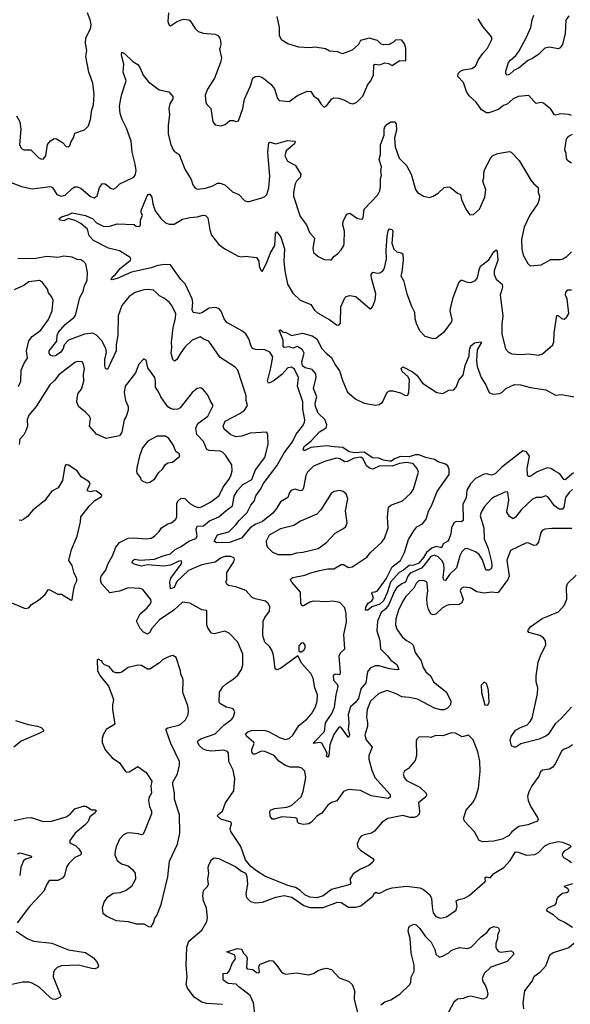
# Model space of a CAD drawing. Extents: x 2133461 to 2293071, y 753526 to 916327.
# Tile 301 of 459: x 2223221 to 2227767, y 873682 to 881809. Entities that reach past the tile are written whole.
import ezdxf

# ---------------------------------------------------------------- set-up
doc = ezdxf.new("R2010")
doc.units = 0

msp = doc.modelspace()

# ---------------------------------------------------------------- linework, layer by layer
at = {"layer": '0CON10XD'}
for points in [[(2223194, 881015), (2223221.2, 880965), (2223230.8, 880905), (2223218, 880775), (2223236.7, 880745), (2223255, 880733.3), (2223313.9, 880733.9), (2223378.7, 880668.7), (2223395, 880659.2), (2223415, 880658), (2223436.9, 880685), (2223451.3, 880778.7), (2223475, 880810), (2223505, 880828), (2223525, 880825.8), (2223573.3, 880795), (2223605, 880762.5), (2223621.7, 880758.3), (2223635, 880770), (2223646.1, 880803.9), (2223665.9, 880834.1), (2223675, 880872.5), (2223755, 880900), (2223787.7, 880932.3), (2223805.8, 880985), (2223815.8, 881064.2), (2223830, 881105), (2223835.8, 881195), (2223824, 881285), (2223792.5, 881375), (2223765.7, 881505), (2223774.5, 881555), (2223764.6, 881615.4), (2223765.4, 881655), (2223805.4, 881735), (2223810, 881765), (2223805, 881800), (2223780.6, 881865)], [(2224448.8, 881865), (2224444, 881795), (2224455, 881762.5), (2224465, 881757.5), (2224515, 881792), (2224555, 881807.5), (2224575, 881812), (2224617.7, 881807.7), (2224628.8, 881798.8), (2224668.6, 881735), (2224695, 881710), (2224735, 881697.8), (2224835, 881690), (2224857, 881677), (2224874, 881655), (2224879.2, 881635), (2224881.4, 881605), (2224875, 881582.5), (2224870, 881565), (2224887.8, 881495), (2224878.8, 881455), (2224827.9, 881325), (2224770.6, 881235), (2224751.9, 881185), (2224758.6, 881125), (2224768, 881105), (2224797.5, 881075), (2224816.2, 880965), (2224835, 880940), (2224885, 880933.3), (2224916.1, 880943.9), (2224955, 880976.7), (2224986.4, 880976.4), (2225005, 880967.5), (2225027.5, 880975), (2225062.5, 881075), (2225077.2, 881152.8), (2225125, 881263.8), (2225144.6, 881325.4), (2225165, 881340), (2225195, 881341.4), (2225225, 881332.9), (2225295, 881276), (2225325, 881238.8), (2225348.2, 881158.2), (2225363.1, 881143.1), (2225445, 881132.2), (2225515, 881184.4), (2225595, 881218), (2225625, 881216), (2225648.6, 881178.6), (2225681.2, 881155), (2225706.7, 881115), (2225735, 881087.5), (2225753, 881097), (2225797.5, 881155), (2225815, 881163.3), (2225855, 881160), (2225897, 881147), (2225945, 881120), (2225975, 881113.3), (2226005, 881127.5), (2226053.6, 881176.4), (2226096, 881275), (2226118.8, 881305), (2226142.5, 881355), (2226143.6, 881436.4), (2226155, 881442.5), (2226195, 881437.5), (2226235, 881452.5), (2226265, 881447.5), (2226295, 881430), (2226355, 881472.5), (2226405, 881470), (2226410, 881475), (2226410, 881575), (2226398.3, 881608.3), (2226375, 881640), (2226325, 881642.5), (2226306.1, 881623.9), (2226270, 881605), (2226225, 881600), (2226205, 881607.5), (2226175, 881636.2), (2226105, 881657.5), (2226035, 881637.5), (2226017.5, 881605), (2225965, 881557.5), (2225885, 881527.5), (2225845, 881543.3), (2225778.3, 881548.3), (2225745, 881567.5), (2225660.7, 881580.7), (2225615, 881576.7), (2225525, 881582.9), (2225435, 881610), (2225385, 881638.8), (2225366.8, 881676.8), (2225364.4, 881745), (2225345.5, 881835)], [(2227755, 881840.8), (2227730.6, 881805), (2227724.4, 881695), (2227700.8, 881605), (2227684.1, 881575.9), (2227665, 881569.2), (2227595, 881580.8), (2227555, 881572.5), (2227506.5, 881523.5), (2227455, 881488.1), (2227415, 881472.2), (2227345, 881412.3), (2227299.8, 881390.2), (2227265, 881356.2), (2227245, 881350), (2227233.6, 881363.6), (2227234, 881385), (2227257.5, 881455), (2227271.4, 881475), (2227318.1, 881511.9), (2227341.5, 881545), (2227405.4, 881665), (2227440, 881745), (2227451.7, 881808.3), (2227465.8, 881845)], [(2227775, 881017.5), (2227756.4, 881026.4), (2227685, 881031.2), (2227645, 881020), (2227635, 881023.3), (2227605, 881070), (2227545, 881118.8), (2227525, 881126.2), (2227485, 881116.7), (2227465.9, 881135.9), (2227425, 881182.5), (2227335, 881173.8), (2227295, 881156), (2227245, 881112), (2227215, 881099.2), (2227175, 881068.6), (2227095, 881038.8), (2227075, 881040), (2227034.4, 881064.4), (2226989.4, 881129.4), (2226930.7, 881180.7), (2226910.4, 881215), (2226885, 881290), (2226838.8, 881338.8), (2226840, 881365), (2226861.2, 881385), (2226885.4, 881394.6), (2226954.6, 881405.4), (2226982.9, 881425), (2227005.4, 881474.6), (2227042.1, 881527.9), (2227084, 881575), (2227120, 881645), (2227120, 881665), (2227045, 881751.2), (2227006.7, 881815)], [(2223115, 880478.5), (2223235, 880431.9), (2223325, 880412.5), (2223475, 880432.9), (2223490.6, 880425), (2223526.4, 880366.4), (2223562.6, 880352.6), (2223595, 880359.5), (2223655, 880416.7), (2223675, 880428.9), (2223695, 880430.6), (2223725, 880418.1), (2223805, 880348.6), (2223835, 880338), (2223859.2, 880355), (2223880.6, 880425), (2223905, 880457.5), (2223925, 880454.2), (2223975, 880415.8), (2223995, 880410.8), (2224015, 880420), (2224048.8, 880455), (2224161.7, 880508.3), (2224178.1, 880531.9), (2224182.1, 880565), (2224175.3, 880615), (2224150.3, 880715), (2224141.1, 880805), (2224102.2, 880912.2), (2224065.8, 880985), (2224050, 881035), (2224044.4, 881095), (2224062, 881185), (2224100, 881305), (2224074.4, 881375), (2224080.3, 881440.3), (2224062.5, 881515), (2224065, 881540), (2224085, 881530), (2224153.9, 881463.9), (2224195, 881440), (2224212.5, 881415)], [(2224212.5, 881415), (2224240.2, 881350.2), (2224284.2, 881295), (2224371.2, 881231.2), (2224453.2, 881213.2), (2224483.8, 881175), (2224485.8, 881155), (2224461.4, 881115), (2224452.9, 881075), (2224457.5, 881025), (2224445.6, 880935), (2224445.6, 880864.4), (2224467.7, 880777.7), (2224485, 880738.8), (2224495, 880724), (2224536, 880695), (2224583.8, 880575), (2224635, 880490), (2224651.2, 880445), (2224668.3, 880418.3), (2224685, 880411.2), (2224755, 880418.1), (2224815, 880437.5), (2224855, 880459.4), (2224875, 880460), (2224913.8, 880445), (2224977.9, 880387.9), (2225031.2, 880365), (2225077.5, 880317.5), (2225095, 880308.8), (2225115, 880308), (2225221.1, 880338.9), (2225245, 880348.1), (2225261.1, 880365), (2225278.1, 880421.9), (2225286.7, 880515), (2225268.6, 880715), (2225276.4, 880793.6), (2225285, 880798.8), (2225335, 880784.5), (2225431.9, 880811.9), (2225495.9, 880805.9), (2225490, 880785), (2225420.5, 880725), (2225410, 880685), (2225430.6, 880640.6), (2225495, 880609.4), (2225543.1, 880535), (2225537.1, 880505), (2225505, 880475.5), (2225494.1, 880455), (2225480, 880385), (2225482.4, 880352.4), (2225537.1, 880185), (2225589.2, 880115), (2225612.7, 880052.7), (2225654, 880005), (2225639.7, 879920.3), (2225646.8, 879886.8), (2225684.2, 879854.2), (2225735, 879830), (2225785, 879826.7), (2225795, 879827.5), (2225813.3, 879855), (2225843.9, 879876.1), (2225875, 879910), (2225895.8, 879945), (2225900, 879965), (2225902.3, 880062.3), (2225888, 880115), (2225891.2, 880145), (2225922.5, 880205), (2225945, 880212.5), (2226008.3, 880168.3), (2226048.3, 880161.7), (2226055.8, 880174.2), (2226063.3, 880245), (2226177.9, 880362.1), (2226193.2, 880396.8), (2226200.5, 880435), (2226198.6, 880495), (2226206.7, 880525), (2226202.5, 880555), (2226206.4, 880595), (2226187.3, 880655), (2226198.5, 880695), (2226200.4, 880775), (2226230, 880855), (2226228.5, 880905), (2226235.5, 880925), (2226253.5, 880946.5), (2226285, 880966.7), (2226315, 880965.7), (2226329.1, 880949.1), (2226332.8, 880897.2), (2226315.7, 880835), (2226319.5, 880760.5), (2226352.9, 880665), (2226414.4, 880605), (2226451.9, 880535), (2226488.3, 880408.3), (2226505, 880383.3), (2226555, 880351.2), (2226605, 880342), (2226635, 880351.2), (2226675, 880376), (2226725, 880424), (2226755, 880429.2), (2226775.8, 880425.8), (2226835, 880377.5), (2226860, 880365), (2226867.5, 880325), (2226904.1, 880244.1), (2226937, 880197), (2226968.3, 880201.7), (2227015.9, 880244.1), (2227061.2, 880345), (2227069.2, 880405), (2227045.7, 880475), (2227052.9, 880505), (2227052.5, 880545), (2227060, 880575), (2227110.7, 880669.3), (2227125, 880684), (2227165, 880704.3), (2227265, 880721.2), (2227278.8, 880715), (2227345, 880646), (2227441.4, 880485), (2227465, 880454), (2227500, 880425), (2227500, 880385), (2227511.4, 880351.4), (2227510, 880325), (2227498.1, 880291.9), (2227432.2, 880195), (2227384.6, 880095.4), (2227364.3, 879995.7), (2227365.8, 879915), (2227378, 879865), (2227415, 879797.5), (2227435, 879777.5), (2227525, 879786.7), (2227605, 879829.5), (2227681.7, 879828.3), (2227705, 879834.3), (2227736.7, 879855), (2227775.9, 879894.1)], [(2227775, 880624), (2227745, 880643.8), (2227734.3, 880664.3), (2227731.4, 880705), (2227721.9, 880735), (2227734.2, 880825), (2227753.6, 880846.4), (2227785, 880864)], [(2225005, 877638.6), (2225032.1, 877675), (2225098, 877742), (2225128.2, 877801.8), (2225155.5, 877835), (2225170.4, 877879.6), (2225212.2, 877937.7), (2225231.2, 877978.8), (2225345, 878125.4), (2225402.8, 878235), (2225471.8, 878325), (2225502.4, 878387.6), (2225555.4, 878454.6), (2225571.9, 878485), (2225575.6, 878505), (2225558.1, 878595), (2225557.8, 878655), (2225515.3, 878785), (2225522.5, 878855), (2225489.5, 878925), (2225465, 878941.2), (2225435, 878936.6), (2225385, 878879.5), (2225320.5, 878830.5), (2225285, 878810.8), (2225275, 878810), (2225267.1, 878825), (2225294.7, 878935), (2225309.5, 879025), (2225286.9, 879065), (2225245, 879082.9), (2225166.8, 879086.8), (2225142.5, 879095), (2225130.6, 879115), (2225113.6, 879175), (2225086.9, 879215), (2225055, 879240.8), (2224930.1, 879310.1), (2224908.5, 879338.5), (2224885, 879402.5), (2224865, 879426), (2224835, 879434.1), (2224785, 879427.8), (2224725, 879389.1), (2224706.4, 879383.6), (2224652.2, 879392.2), (2224644.4, 879414.4), (2224649.4, 879475), (2224644.3, 879505), (2224588.1, 879628.1), (2224550.5, 879665), (2224465, 879784.3), (2224415, 879788.8), (2224360.6, 879779.4), (2224305, 879760), (2224145, 879724.2), (2224025, 879673.1), (2223985, 879660.8), (2223975, 879663.3), (2223984.4, 879685), (2224007.6, 879702.4), (2224050, 879755), (2224136, 879824), (2224138.9, 879835), (2224132.5, 879845), (2224045, 879901.2), (2223955, 879924.1), (2223829.2, 879985), (2223793.3, 880025), (2223780.6, 880080.6), (2223725, 880127.7), (2223685, 880148.2), (2223625, 880168), (2223585, 880148.5), (2223555, 880154.4), (2223543.8, 880165), (2223565, 880182.9), (2223621.7, 880198.3), (2223655, 880214.3), (2223765, 880191.4), (2223823.6, 880166.4), (2223855, 880132.9), (2223915, 880102.5), (2223964.3, 880105.7), (2224025, 880124.2), (2224165, 880117.5), (2224183.6, 880103.6), (2224205, 880102.5), (2224218, 880112), (2224218.8, 880155), (2224235.8, 880195), (2224223.3, 880215), (2224224, 880235), (2224273.7, 880356.3), (2224285, 880370), (2224295, 880370), (2224311.4, 880345), (2224318.8, 880288.8), (2224340.3, 880230.3), (2224387.2, 880167.2), (2224425, 880132.9), (2224455, 880120), (2224495, 880121.5), (2224565, 880162.9), (2224625, 880176.9), (2224685, 880181.4), (2224735, 880195.8), (2224755, 880192), (2224775, 880172.5), (2224790.8, 880075), (2224805, 880031.2), (2224864.3, 879954.3), (2224915, 879916.7), (2225025.7, 879855.7), (2225055, 879850.8), (2225085, 879857.5), (2225175, 879846.7), (2225193.8, 879815), (2225198.8, 879775), (2225213.8, 879735), (2225225, 879732.5), (2225265, 879814), (2225290, 879885), (2225327.3, 879945), (2225332, 880045), (2225345, 880056.7), (2225377.1, 880015), (2225407.9, 879917.9), (2225400.8, 879815), (2225408.5, 879735), (2225432.8, 879625), (2225475, 879552.9), (2225535, 879492.5), (2225625, 879458), (2225655, 879411.2), (2225678.7, 879388.7), (2225780.9, 879330.9), (2225835, 879290), (2225855, 879288.8), (2225868, 879305), (2225871.5, 879438.5), (2225905, 879512.5), (2225916.4, 879523.6), (2225945, 879531.2), (2225995, 879523.8), (2226115, 879423.3), (2226125, 879427.5), (2226135, 879443.3), (2226154.4, 879495), (2226161.5, 879545), (2226124.5, 879675), (2226123.3, 879706.7), (2226136, 879724), (2226175, 879715.6), (2226195, 879720), (2226218.1, 879735), (2226233.4, 879756.6), (2226248.7, 879835), (2226245.5, 879904.5), (2226253.4, 880023.4), (2226263.4, 880066.6), (2226275, 880083.3), (2226295, 880076.7), (2226300.3, 880060.3), (2226292.5, 879965), (2226310, 879915), (2226335, 879893.8), (2226370, 879885), (2226382.5, 879875), (2226385.6, 879825), (2226376.1, 879723.9), (2226367.5, 879695), (2226390, 879655), (2226417.1, 879545), (2226456.7, 879445), (2226480, 879395), (2226483.3, 879343.3), (2226492.7, 879305), (2226522.7, 879242.7), (2226565, 879197.1), (2226635, 879176.2), (2226655, 879181.2), (2226726.7, 879235), (2226788.8, 879315), (2226791.2, 879335), (2226775.8, 879405), (2226780, 879435), (2226798.6, 879515), (2226848, 879645), (2226865, 879658), (2226875, 879658), (2226915, 879642.9), (2226945, 879639.2), (2226985, 879656.2), (2227001.1, 879678.9), (2227013.8, 879745), (2227026, 879774), (2227095, 879825.7), (2227135, 879893.8), (2227155, 879910), (2227162, 879895), (2227167.9, 879825), (2227138.5, 879735), (2227138.5, 879705), (2227155, 879667.5), (2227204.2, 879625), (2227206.7, 879605), (2227200.8, 879580.8), (2227188.6, 879535), (2227209.5, 879365), (2227201.2, 879295), (2227200.9, 879215), (2227231.4, 879091.4), (2227255, 879065.8), (2227285, 879050.8), (2227355, 879046.7), (2227425, 879050.6), (2227505, 879040), (2227538.3, 879051.7), (2227623.3, 879125), (2227630.7, 879149.3), (2227633.8, 879225), (2227653.9, 879366.1), (2227665, 879367.5), (2227695, 879342.5), (2227715, 879337.5), (2227737.5, 879355), (2227753.8, 879385), (2227740, 879505), (2227726.7, 879535), (2227730.5, 879559.5), (2227745, 879580), (2227775, 879580)], [(2227778.1, 877608.1), (2227615, 877608.1), (2227557.5, 877602.5), (2227537.5, 877595), (2227522.5, 877575), (2227504.5, 877495.5), (2227485, 877472), (2227465, 877468), (2227425, 877488), (2227405, 877490), (2227272.1, 877427.9), (2227242.2, 877347.8), (2227263.1, 877215), (2227251.2, 877188.8), (2227175, 877084.3), (2227162.1, 877077.9), (2227115, 877082.9), (2227054.7, 877074.7), (2226995, 877085.5), (2226939.7, 877119.7), (2226885, 877124.3), (2226865, 877114), (2226857.1, 877095), (2226882.2, 877025), (2226870.6, 876995), (2226845, 876979.2), (2226775, 876981.1), (2226746, 876974), (2226710.6, 876955), (2226655, 876901.9), (2226635, 876896.7), (2226615.4, 876905.4), (2226595, 876942), (2226585.4, 876985), (2226583.1, 877035), (2226590, 877095), (2226585, 877156.7), (2226578.2, 877168.2), (2226555, 877179.5), (2226515, 877177.5), (2226495, 877155.7), (2226473.9, 877116.1), (2226405.9, 877044.1), (2226380, 877005), (2226348.8, 876935), (2226326.7, 876865), (2226324.5, 876815), (2226335, 876778), (2226377.5, 876715), (2226414, 876685), (2226453.4, 876663.4), (2226468.6, 876645), (2226485.7, 876585), (2226536.1, 876516.1), (2226552.4, 876462.4), (2226574.4, 876425), (2226615, 876390), (2226636.9, 876345), (2226745, 876259.2), (2226781.1, 876185), (2226778.1, 876155), (2226752.7, 876127.3), (2226725, 876112.5), (2226697.2, 876112.8), (2226645, 876125.4), (2226505, 876199.3), (2226435, 876215.4), (2226375, 876220), (2226329.2, 876245), (2226255, 876272.9), (2226185, 876248.1), (2226116.2, 876183.8), (2226090, 876115), (2226082.7, 876055), (2226092.1, 876005), (2226091.2, 875975), (2226071.2, 875905), (2226082.2, 875865), (2226130.8, 875805), (2226103.3, 875735), (2226102.5, 875705), (2226126.8, 875615), (2226151.8, 875555), (2226279.4, 875415), (2226279.2, 875390.8), (2226261.7, 875381.7), (2226123, 875403), (2226035, 875448), (2225935, 875456.2), (2225895, 875438.8), (2225837.9, 875362.1), (2225795, 875347.1), (2225763.6, 875326.4), (2225715, 875260.8), (2225675, 875235.7), (2225629.2, 875185), (2225608.6, 875171.4), (2225565, 875166.2), (2225524.3, 875175), (2225514.3, 875185), (2225512, 875215), (2225495, 875222.5), (2225385, 875228.8), (2225325, 875209.4), (2225305, 875208.8), (2225289.4, 875235), (2225285.8, 875274.2), (2225291.2, 875285), (2225325, 875297.9), (2225425, 875309.6), (2225465, 875322.5), (2225544.4, 875395), (2225561.1, 875438.9), (2225584.4, 875555), (2225576, 875605), (2225550.9, 875630.9), (2225525, 875639.2), (2225455, 875640), (2225415, 875654.2), (2225359.8, 875689.8), (2225320.6, 875735), (2225245, 875768.8), (2225215, 875770.7), (2225165, 875746.7), (2225145, 875748), (2225136.7, 875765), (2225137.3, 875785), (2225155.7, 875835), (2225154.1, 875844.1), (2225091.9, 875895), (2225085.8, 875915), (2225105, 875931.1), (2225135, 875941.5), (2225235, 875945.4), (2225275, 875932.5), (2225365, 875883.1), (2225415, 875867.3), (2225444.6, 875875.4), (2225476.1, 875903.9), (2225525.5, 875984.5), (2225591.4, 876035), (2225630.5, 876079.5), (2225663.9, 876136.1), (2225677.3, 876185), (2225678.8, 876235), (2225657.6, 876295), (2225644, 876375), (2225625, 876413.1), (2225595, 876445.6), (2225550.8, 876495), (2225517.5, 876557.5), (2225375, 876454), (2225345, 876443.8), (2225331.2, 876451.2), (2225315, 876562.5), (2225302.2, 876605), (2225284.2, 876635), (2225245, 876672), (2225227.1, 876725), (2225230.6, 876845), (2225244.4, 876875), (2225283, 876927), (2225285.5, 876965.5), (2225271.1, 876991.1), (2225248.9, 877008.9), (2225165, 877028.1), (2225141.1, 877041.1), (2225088.1, 877098.1), (2225005, 877127.5), (2224945, 877139.2), (2224929.5, 877149.5), (2224923.8, 877165), (2224930, 877185), (2224930, 877245), (2224988.8, 877335), (2224993.8, 877355), (2224988.3, 877368.3), (2224965, 877379.4), (2224915, 877377.5), (2224885, 877366.5), (2224835, 877330), (2224750, 877315), (2224715, 877306), (2224615, 877263.3), (2224518, 877172), (2224495, 877123.6), (2224465, 877110), (2224460.4, 877165), (2224469.6, 877200.4), (2224552.5, 877315), (2224560.5, 877335), (2224555, 877341.9), (2224535, 877340.3), (2224465, 877306.7), (2224411.7, 877298.3), (2224275, 877308.1), (2224225, 877297.3), (2224164.7, 877314.7), (2224150.6, 877325), (2224154.4, 877345), (2224172.5, 877355), (2224215, 877347.7), (2224335, 877356.8), (2224405, 877384.7), (2224465, 877400.7), (2224505, 877435.3), (2224555, 877459.3), (2224617.1, 877505), (2224673.8, 877526.2), (2224685.3, 877545), (2224682.8, 877567.2), (2224677, 877603), (2224685, 877627.5), (2224737.6, 877632.4), (2224787.2, 877672.7), (2224865, 877706.7), (2224925, 877758.9), (2224977.9, 877795), (2224992.6, 877875), (2225018.3, 877921.7), (2225059.2, 877970.8), (2225136.6, 878015), (2225166.7, 878093.3), (2225243.6, 878195), (2225271.7, 878301.7), (2225269.5, 878379.5), (2225260, 878405), (2225124.6, 878395.4), (2225055, 878371.5), (2225005, 878366.9), (2224965, 878383.3), (2224908.3, 878428.3), (2224900.8, 878455), (2224915.8, 878495), (2225045, 878562.1), (2225077.5, 878585), (2225102.7, 878625), (2225090.4, 878665), (2225090.6, 878705), (2225021.1, 878915), (2224999.8, 878939.8), (2224875, 879021.2), (2224783.3, 879155), (2224745, 879168), (2224711.2, 879191.2), (2224645, 879164.5), (2224585, 879107.1), (2224549.8, 879060.2), (2224519.2, 879005), (2224503.9, 878993.9), (2224495, 878993.8), (2224485, 879003.3), (2224471.5, 879055), (2224477.5, 879105), (2224473.9, 879146.1), (2224488, 879265), (2224507.2, 879345), (2224508.5, 879385), (2224475, 879452.5), (2224456.7, 879475), (2224415, 879508.6), (2224375, 879529.4), (2224350.6, 879555), (2224325, 879575.6), (2224285, 879582.2), (2224245, 879578.9), (2224175, 879557.1), (2224125, 879524.4), (2224065, 879450), (2224033.8, 879365), (2224030.3, 879205), (2224017.5, 879127.5), (2224016.1, 879075), (2223945, 878920.8), (2223929.3, 878929.3), (2223922.7, 878952.7), (2223924.6, 879005), (2223938.2, 879065), (2223931.8, 879095), (2223897.7, 879157.7), (2223853.6, 879203.6), (2223825, 879222.7), (2223755, 879213.3), (2223625, 879164.6), (2223588.2, 879125), (2223579.3, 879095), (2223560.4, 879065), (2223515, 879033.5), (2223495, 879030.9), (2223475, 879040.5), (2223464.6, 879055), (2223465, 879075.8), (2223527.9, 879155), (2223530.7, 879205), (2223541, 879229), (2223595, 879292.1), (2223668.6, 879351.4), (2223681.7, 879368.3), (2223717.8, 879515), (2223745.5, 879565), (2223754.6, 879615), (2223778.9, 879655), (2223781.7, 879721.7), (2223765.8, 879795), (2223751.5, 879811.5), (2223725, 879825.4), (2223695, 879829.5), (2223655, 879847.5), (2223585, 879857.3), (2223535, 879845.4), (2223445, 879854.6), (2223355, 879838.2), (2223205, 879833.8)], [(2223210.1, 878779.9), (2223229.3, 878825), (2223233.2, 878916.8), (2223256.9, 878975), (2223285.4, 879015), (2223278.2, 879075), (2223295, 879158.8), (2223325, 879194.4), (2223395, 879246.9), (2223459.1, 879335), (2223488.9, 879405), (2223495.7, 879495), (2223483.2, 879523.2), (2223458.8, 879555), (2223451.2, 879585), (2223408.3, 879638.3), (2223385, 879655.6), (2223295, 879645.7), (2223253.8, 879615), (2223175, 879578.6)], [(2226475, 877591.2), (2226498.3, 877621.7), (2226545, 877648.6), (2226576.1, 877685), (2226597.1, 877752.9), (2226619.6, 877795), (2226666.6, 877915), (2226767.6, 878055), (2226766.6, 878095), (2226755, 878126.1), (2226735, 878140), (2226675, 878160), (2226645, 878178.2), (2226575, 878194.4), (2226515, 878217.7), (2226485, 878217.2), (2226435, 878201.8), (2226365, 878204.7), (2226316.3, 878183.7), (2226289.3, 878165), (2226275, 878163.8), (2226225, 878172.9), (2226185, 878189.6), (2226133.5, 878193.5), (2226065, 878238.5), (2225985, 878232.4), (2225942.1, 878242.1), (2225888.3, 878278.3), (2225817.4, 878282.6), (2225755, 878292.4), (2225623, 878277), (2225575, 878252.9), (2225564.1, 878254.1), (2225560.6, 878260.6), (2225568.6, 878285), (2225628.1, 878331.9), (2225695, 878406.8), (2225749.8, 878440.2), (2225757.7, 878465), (2225739.5, 878509.5), (2225685, 878560), (2225661.6, 878615), (2225659.6, 878645), (2225674, 878695), (2225647.5, 878765), (2225668.2, 878855), (2225665.6, 878885), (2225635, 878921.2), (2225578.1, 878935), (2225555, 878950.8), (2225551.1, 878985), (2225568.8, 879055), (2225554.5, 879085), (2225515, 879110.9), (2225475, 879097.9), (2225445, 879108.9), (2225405, 879104.2), (2225395, 879113.3), (2225395.7, 879165), (2225363.3, 879245), (2225375, 879250), (2225393.6, 879233.6), (2225405, 879227.5), (2225415, 879230), (2225465, 879202.5), (2225555, 879220.8), (2225635, 879198.2), (2225675, 879174.4), (2225715.7, 879095), (2225750.8, 879055), (2225792.4, 879022.4), (2225826.8, 878956.8), (2225861.2, 878911.2), (2225888.6, 878825), (2225927.5, 878735), (2225995, 878676.7), (2226065, 878644), (2226158.3, 878628.3), (2226187.7, 878632.3), (2226215, 878652.5), (2226255.9, 878734.1), (2226274.1, 878745.9), (2226300, 878745), (2226365, 878728.1), (2226405, 878705.8), (2226425, 878708.8), (2226434.5, 878735.5), (2226438.2, 878838.2), (2226425, 878864.3), (2226377.1, 878905), (2226371.4, 878928.6), (2226385, 878943.3), (2226462.9, 878902.9), (2226500, 878875), (2226545, 878810), (2226665, 878731.2), (2226715, 878724), (2226765, 878750), (2226805, 878752.5), (2226823.6, 878776.4), (2226847.1, 878832.9), (2226883.1, 878875), (2226898.8, 878955), (2226930.3, 879035), (2226933.3, 879085), (2226944.1, 879115.9), (2226975, 879142.1), (2227028.8, 879148.8), (2227033.3, 879145), (2227029.2, 879135), (2226998.9, 879085), (2226993.4, 878993.4), (2226996.9, 878945), (2227030, 878855), (2227068.8, 878795), (2227087.3, 878747.3), (2227100.3, 878730.3), (2227128.3, 878718.3), (2227185, 878722.9), (2227205, 878734.2), (2227235, 878764.2), (2227305, 878798.1), (2227354.4, 878794.4), (2227437.9, 878772.1), (2227564.5, 878754.5), (2227645, 878708.8), (2227695.8, 878714.2), (2227795, 878695.7)], [(2227537.5, 875615), (2227519.5, 875600.5), (2227506.2, 875565), (2227450, 875485), (2227424.2, 875435), (2227413, 875397), (2227417.5, 875365), (2227437.3, 875317.3), (2227496.7, 875225), (2227502.5, 875205), (2227496.4, 875193.6), (2227416.4, 875163.6), (2227340.5, 875149.5), (2227285, 875106.7), (2227257.3, 875072.7), (2227205, 875046.2), (2227135, 875027.8), (2227043.1, 875023.1), (2227013.3, 875035), (2226976.8, 875106.8), (2226893.8, 875195), (2226886, 875215), (2226906.2, 875285), (2226961.7, 875348.3), (2226984.5, 875385.5), (2227008.2, 875465), (2227023.1, 875603.1), (2227019.1, 875689.1), (2227001.9, 875765), (2226963.8, 875865), (2226925, 875903.3), (2226875, 875888.8), (2226818.8, 875918.8), (2226785, 875922.5), (2226715, 875896.7), (2226655, 875900.8), (2226614, 875884), (2226585, 875890), (2226515, 875887.5), (2226499.3, 875870.7), (2226493, 875853), (2226495.9, 875735.9), (2226486.2, 875695), (2226431.7, 875628.3), (2226396.7, 875605), (2226386.2, 875585), (2226395, 875553.3), (2226415, 875528), (2226524.5, 875474.5), (2226576.9, 875425), (2226580, 875405), (2226574, 875395), (2226512.5, 875345), (2226521.1, 875275), (2226517.5, 875252.5), (2226498.2, 875231.8), (2226475, 875223.1), (2226445, 875224.5), (2226385, 875241.5), (2226261.2, 875215), (2226213.3, 875185), (2226149.2, 875110.8), (2226125.8, 875094.2), (2226065, 875082), (2226041.2, 875068.8), (2226022.3, 875047.7), (2226006.7, 875005), (2226013.3, 874975), (2226035, 874953.3), (2226136.7, 874885), (2226143.3, 874875), (2226136.7, 874855), (2226102.7, 874827.3), (2226035, 874798), (2225975, 874758.8), (2225946.2, 874715), (2225953.3, 874685), (2225948.3, 874671.7), (2225795, 874628.8), (2225725, 874576.7), (2225675, 874561.2), (2225615, 874566.2), (2225575.9, 874585.9), (2225533.3, 874625), (2225497.5, 874645), (2225435, 874664), (2225245, 874740), (2225174.4, 874784.4), (2225130.3, 874820.3), (2225086, 874875), (2225046.7, 874985), (2224962.5, 875107.5), (2224957, 875133), (2224969.3, 875170.7), (2224967.5, 875185), (2224881.1, 875211.1), (2224854.2, 875235), (2224860.2, 875249.8), (2224895, 875277.5), (2224920.5, 875345), (2224988.6, 875445), (2224995.8, 875545), (2224984.4, 875615), (2224946.9, 875685), (2224944.4, 875754.4), (2224935, 875767.5), (2224905, 875778.5), (2224805, 875771.5), (2224765, 875776.4), (2224735, 875788.9), (2224705, 875814.4), (2224688.6, 875845), (2224695, 875859.2), (2224716.9, 875873.1), (2224835, 875915.4), (2224905.3, 875984.7), (2224971.2, 876035), (2224986, 876055), (2224996.2, 876095), (2224986, 876116), (2224973.9, 876123.9), (2224924.5, 876134.5), (2224873.8, 876163.8), (2224867, 876177), (2224871.3, 876258.7), (2224897, 876303), (2224925, 876328), (2224982, 876365), (2225020.9, 876399.1), (2225052, 876445), (2225064.2, 876485), (2225062.9, 876572.9), (2225020.9, 876670.9), (2224951.2, 876745), (2224913, 876763), (2224825, 876740.6), (2224805, 876745.8), (2224795.4, 876755.4), (2224775, 876788.8), (2224766.9, 876815), (2224765, 876932.5), (2224725, 876938.8), (2224625, 876992), (2224565, 877000), (2224494.6, 876935), (2224374.6, 876855), (2224312.3, 876785), (2224292, 876748), (2224275, 876737.5), (2224244.1, 876754.1), (2224214.4, 876785), (2224184.2, 876845), (2224214.4, 876905), (2224269.1, 876950.9), (2224298.1, 876985), (2224305.6, 877005), (2224304.3, 877024.3), (2224236.9, 877106.9), (2224215, 877114.5), (2224115, 877119.5), (2224045, 877092.2), (2223965, 877077.1), (2223895.6, 877155), (2223888.1, 877185), (2223894.3, 877215), (2223932.2, 877265), (2223947.3, 877315), (2223986.9, 877385), (2224015, 877454), (2224045, 877492.5), (2224115, 877528.2), (2224162.4, 877532.4), (2224265, 877524.4), (2224305, 877530.8), (2224332.5, 877545), (2224373.3, 877585), (2224391.2, 877615), (2224445, 877648), (2224475, 877656.7), (2224508.8, 877685), (2224517.5, 877705), (2224518.9, 877815), (2224526.4, 877833.6), (2224555, 877860), (2224585, 877855.6), (2224625, 877816.1), (2224669.4, 877790.6), (2224695, 877782.9), (2224715, 877786.5), (2224795, 877826.7), (2224867.6, 877882.4), (2224899.2, 877950.8), (2224948.2, 878015), (2224963.6, 878045), (2224973.5, 878085), (2224972.9, 878135), (2224920, 878215), (2224895, 878239.4), (2224875, 878247.8), (2224785, 878254), (2224765, 878261.1), (2224737.8, 878327.7), (2224682.5, 878385), (2224676.2, 878435), (2224684.6, 878465), (2224698.3, 878481.7), (2224775, 878536.7), (2224818.6, 878625), (2224791.9, 878665), (2224775, 878708.8), (2224738, 878755), (2224715, 878770.8), (2224685, 878764.4), (2224645, 878731.4), (2224545, 878605.8), (2224525.6, 878594.4), (2224490.9, 878590.9), (2224465, 878599.5), (2224445, 878614.5), (2224385.3, 878695), (2224364.1, 878744.1), (2224341.1, 878775), (2224342.5, 878825), (2224335.6, 878855), (2224278, 878935), (2224265, 878997.5), (2224245, 879010), (2224205, 878966.7), (2224175.8, 878895), (2224091.9, 878785), (2224082.7, 878732.7), (2224093.8, 878665), (2224116.2, 878615), (2224116.2, 878585), (2224100.8, 878535), (2224084.2, 878505), (2224064, 878405), (2224045, 878374), (2223935, 878352.9), (2223855, 878388.9), (2223797.9, 878455), (2223804.5, 878515), (2223795.9, 878535.9), (2223765, 878570.6), (2223705.8, 878615), (2223692, 878655), (2223697.3, 878702.7), (2223704.5, 878725.5), (2223731.7, 878758.3), (2223751.2, 878825), (2223747.3, 878882.7), (2223757.1, 878925), (2223748, 878965), (2223736, 878986), (2223695, 878987.5), (2223675, 878979.2), (2223545, 878878.9), (2223508.1, 878831.9), (2223468.5, 878795), (2223357.1, 878615), (2223295.4, 878544.6), (2223282.9, 878505), (2223284.7, 878455), (2223271.6, 878415), (2223255, 878381.9), (2223222.7, 878347.3), (2223216.7, 878303.3)], [(2224266.4, 877986.4), (2224295, 877992), (2224335, 878016.2), (2224369.4, 878070.6), (2224400.3, 878099.7), (2224425, 878138.8), (2224445, 878150), (2224482.7, 878157.3), (2224543.8, 878205), (2224536.2, 878225), (2224508.8, 878245), (2224488.9, 878298.9), (2224452.6, 878352.6), (2224425, 878372.2), (2224355, 878370.8), (2224278.9, 878331.1), (2224235.7, 878275), (2224208.6, 878205), (2224189.4, 878125), (2224184.3, 878085), (2224188, 878065), (2224218.3, 878028.3), (2224220, 878015), (2224231.7, 878001.7), (2224266.4, 877986.4)], [(2227791.8, 878068.2), (2227725, 878011.8), (2227714.1, 878014.1), (2227679.2, 878059.2), (2227635.4, 878084.6), (2227605, 878104.4), (2227575, 878110), (2227492.3, 878077.7), (2227435, 878038.6), (2227419.5, 878039.5), (2227413.2, 878053.2), (2227411.5, 878105), (2227430, 878205), (2227405, 878242.2), (2227375, 878250.9), (2227201.8, 878115), (2227145, 878059.3), (2227115, 878049.6), (2227075, 878060.9), (2227055, 878058.9), (2226985, 878022.2), (2226942.3, 877977.7), (2226911.9, 877925), (2226907.5, 877862.5), (2226879.4, 877810.6), (2226882.9, 877675), (2226867.1, 877662.9), (2226825, 877666.7), (2226805, 877655.7), (2226785.4, 877615), (2226779.6, 877565), (2226765, 877518.9), (2226754.8, 877505.2), (2226716.8, 877483.2), (2226705, 877452.9), (2226692.1, 877452.1), (2226655, 877462), (2226622.2, 877447.8), (2226579.6, 877410.4), (2226555, 877369.3), (2226515, 877322.2), (2226475, 877306.1), (2226435, 877302.8), (2226388.4, 877265), (2226353.6, 877246.4), (2226283.1, 877166.9), (2226255, 877076.9), (2226225, 877012.8), (2226195, 876985.5), (2226127.7, 876962.3), (2226095, 876935.7), (2226076.2, 876936.2), (2226079.1, 876960.9), (2226096.4, 876993.6), (2226126.9, 877013.1), (2226142, 877035), (2226127.5, 877075), (2226130, 877085), (2226155, 877085.7), (2226175, 877095.7), (2226245, 877194), (2226297.1, 877292.9), (2226364.1, 877345.9), (2226397.6, 877412.4), (2226432, 877518), (2226475, 877591.2)], [(2227785, 877930.4), (2227757.9, 877905), (2227726.2, 877863.8), (2227712.5, 877785), (2227702.1, 877767.9), (2227675, 877769.3), (2227636.5, 877795), (2227585, 877868.8), (2227565, 877880), (2227525, 877865.7), (2227483.9, 877863.9), (2227455, 877851.4), (2227364.5, 877765), (2227315, 877701.4), (2227295, 877690), (2227265, 877707.1), (2227243.8, 877745), (2227259.6, 877845), (2227252, 877905), (2227245, 877910.8), (2227225, 877909.4), (2227135, 877866.7), (2227115, 877854.3), (2227058.3, 877791.7), (2227029.4, 877745), (2227022.5, 877715), (2227051.3, 877615), (2227055.3, 877525.3), (2227087.3, 877445), (2227116.4, 877335), (2227119.5, 877295), (2227114, 877275), (2227095, 877264.2), (2227075, 877266), (2227065, 877276.2), (2227040.8, 877350.8), (2227014.1, 877394.1), (2226985, 877416.3), (2226915, 877444.6), (2226895, 877441.2), (2226872, 877418), (2226854.1, 877385), (2226826.5, 877283.5), (2226770.5, 877229.5), (2226735, 877180), (2226721.8, 877181.8), (2226715.5, 877205), (2226723.9, 877276.1), (2226721.7, 877315), (2226705.9, 877345), (2226675, 877375.3), (2226645, 877388), (2226615, 877378.6), (2226556.8, 877303.2), (2226537.5, 877282.5), (2226445, 877239.6), (2226424.8, 877215), (2226405.3, 877165), (2226375, 877153.1), (2226335, 877123.5), (2226315, 877092.1), (2226268.7, 876981.3), (2226243.2, 876946.8), (2226203.8, 876915), (2226175.3, 876845), (2226168.7, 876765), (2226193.8, 876685), (2226198.9, 876615), (2226257.6, 876557.6), (2226285, 876521.8), (2226335, 876487.1), (2226350, 876445), (2226335, 876441.4), (2226275, 876451.2), (2226185, 876476.8), (2226155, 876474.5), (2226113.1, 876456.9), (2226093.1, 876426.9), (2226079.3, 876335), (2226036, 876285), (2226017.3, 876205), (2225995.5, 876174.5), (2225952.4, 876137.6), (2225931.5, 876075), (2225937.3, 876005), (2225933.3, 875953.3), (2225942.2, 875905), (2225935, 875883.3), (2225875, 875965.8), (2225865, 875972.9), (2225855, 875970), (2225815, 875909.6), (2225782.1, 875825), (2225774.2, 875735), (2225765, 875722.2), (2225755, 875730), (2225758.6, 875755), (2225716.1, 875836.1), (2225695, 875842.4), (2225647.5, 875835), (2225659.5, 875855), (2225736.2, 875933.8), (2225746.7, 876005), (2225797.3, 876082.7), (2225820, 876135), (2225832.7, 876235), (2225850.4, 876305), (2225845, 876320.6), (2225814.6, 876355), (2225812, 876398), (2225825, 876410), (2225865, 876403.5), (2225869.1, 876420.9), (2225858.2, 876555), (2225868, 876582), (2225904.8, 876615), (2225897.8, 876735), (2225919.6, 876835), (2225916.5, 876906.5), (2225904.1, 876954.1), (2225865, 876997.3), (2225805, 877010.4), (2225754.5, 877004.5), (2225645, 877010), (2225615, 877000), (2225565, 876971.2), (2225551.7, 876971.7), (2225541.2, 876991.2), (2225540, 877085), (2225466.3, 877166.3), (2225457.1, 877185), (2225460, 877195), (2225474.7, 877205.3), (2225575, 877222.9), (2225625.4, 877244.6), (2225696.3, 877263.7), (2225765, 877275.5), (2225815, 877275.6), (2225875, 877312.7), (2225895, 877311.5), (2225935, 877286.9), (2225965, 877293.5), (2225995, 877312.2), (2226087.1, 877372.9), (2226119.4, 877415), (2226206.4, 877493.6), (2226232.6, 877527.4), (2226263.7, 877613.7), (2226256.8, 877703.2), (2226265.8, 877785), (2226285, 877801.4), (2226381.7, 877838.3), (2226449.3, 877900.7), (2226470.8, 877935), (2226513.3, 878075), (2226501.1, 878105), (2226475, 878137.8), (2226463.3, 878145), (2226415, 878152.9), (2226355, 878146.9), (2226295, 878123), (2226195, 878126.4), (2226135, 878097.9), (2226115, 878103.8), (2226085.2, 878125.2), (2226056.2, 878185), (2226038.4, 878198.4), (2225980.9, 878189.1), (2225928.1, 878161.9), (2225905, 878160.4), (2225865, 878185.5), (2225835, 878190.5), (2225745, 878164.5), (2225645, 878123.3), (2225597.8, 878075), (2225582.1, 878047.9), (2225563.8, 877945), (2225555, 877924.4), (2225535, 877919.6), (2225495, 877932.7), (2225465, 877924.4), (2225448.5, 877905), (2225433.3, 877865), (2225375, 877830.5), (2225342.2, 877775), (2225310, 877735), (2225225, 877667.5), (2225170, 877645), (2225124.5, 877615), (2225050.6, 877529.4), (2224954.1, 877494.1), (2224845, 877491.8), (2224825.7, 877505), (2224855, 877555.6), (2224947.3, 877582.7), (2225005, 877638.6)], [(2223148, 876998), (2223265, 876948.8), (2223296.1, 876953.9), (2223318.3, 876981.7), (2223375, 877018.8), (2223430, 877065), (2223455, 877102.5), (2223463.8, 877106.2), (2223535, 877067.5), (2223565, 877066.7), (2223645, 877017.5), (2223655, 877020), (2223663.8, 877095), (2223675.8, 877145), (2223692.1, 877177.9), (2223693.1, 877195), (2223668, 877248), (2223653.3, 877303.3), (2223627.5, 877345), (2223649.2, 877435), (2223695.7, 877545), (2223724, 877665), (2223726, 877705), (2223795, 877792.5), (2223840.5, 877839.5), (2223896.4, 877873.6), (2223900, 877885), (2223855, 877916.2), (2223835, 877918.8), (2223805, 877910.8), (2223785, 877916.7), (2223778.8, 877925), (2223780.8, 877935), (2223803.8, 877975), (2223795, 877993.3), (2223728.8, 878035), (2223694, 878084), (2223625, 878133.3), (2223605, 878137.5), (2223592.5, 878125), (2223574.1, 878005.9), (2223538.6, 877945), (2223485, 877916), (2223425, 877838.1), (2223329.5, 877760.5), (2223285, 877708), (2223254.2, 877685.8), (2223235, 877676.2), (2223215, 877678)], [(2225465, 877394.3), (2225505, 877408.9), (2225557.5, 877415), (2225684.5, 877445.5), (2225754, 877495), (2225825, 877570), (2225895, 877608.8), (2225913.3, 877625), (2225923.8, 877655), (2225911.4, 877755), (2225930.8, 877855), (2225915, 877896.7), (2225892.5, 877915), (2225865, 877923.8), (2225815.9, 877914.1), (2225792.4, 877897.6), (2225708, 877762), (2225675, 877727.8), (2225539.7, 877670.3), (2225485, 877634), (2225375, 877605.8), (2225280.8, 877555), (2225255.6, 877505), (2225257.1, 877475), (2225265.7, 877455.7), (2225307.5, 877415), (2225355, 877395.8), (2225404.3, 877395.7), (2225465, 877394.3)], [(2227775.2, 876134.8), (2227689.8, 876040.2), (2227642.1, 875997.9), (2227585, 875910), (2227565, 875894.2), (2227508.8, 875871.2), (2227357.6, 875832.4), (2227317.5, 875805), (2227305, 875803.3), (2227285, 875813.3), (2227278.8, 875825), (2227270.8, 875865), (2227278.1, 875891.9), (2227315, 875944), (2227360.5, 875969.5), (2227408.6, 875985), (2227435, 876015.7), (2227450.4, 876045), (2227496.7, 876245), (2227497.1, 876295), (2227485.7, 876345), (2227485.6, 876394.4), (2227501.1, 876505), (2227524.4, 876565.6), (2227565.8, 876645.8), (2227561.7, 876681.7), (2227545.9, 876705.9), (2227515, 876726.7), (2227425, 876750), (2227416.7, 876765), (2227420, 876775), (2227439.7, 876800.3), (2227534.8, 876865.2), (2227668, 876922), (2227715.8, 876975), (2227739.2, 877025), (2227735.8, 877125), (2227742.5, 877155), (2227816, 877225)], [(2225535, 876590), (2225545, 876592.5), (2225565.9, 876604.1), (2225576.7, 876625), (2225576.4, 876646.4), (2225565, 876666.7), (2225545, 876662.5), (2225525, 876640), (2225525, 876600), (2225535, 876590)], [(2224305, 874322.5), (2224325.9, 874354.1), (2224336.4, 874393.6), (2224353.6, 874416.4), (2224388.8, 874505), (2224444.4, 874735), (2224456.4, 874863.6), (2224523.8, 875005), (2224542, 875095), (2224540, 875245), (2224498, 875375), (2224498.8, 875425), (2224483.8, 875495), (2224484.2, 875515.8), (2224522.5, 875585), (2224540, 875655), (2224538.8, 875685), (2224469.4, 875835), (2224428.8, 875945), (2224428.8, 875955), (2224442.5, 875965), (2224533.8, 875986.2), (2224555, 875997.5), (2224589.7, 876030.3), (2224611.4, 876075), (2224615.6, 876105), (2224607.8, 876145), (2224567.5, 876255), (2224571.2, 876355), (2224566.2, 876375), (2224552, 876405), (2224548, 876435), (2224511.2, 876545), (2224485, 876560), (2224455, 876552), (2224400, 876525), (2224375, 876501.2), (2224295, 876448), (2224275, 876448), (2224225, 876477.5), (2224195, 876482), (2224115, 876462), (2224065, 876423.3), (2224045, 876417.5), (2224015, 876417.5), (2223995, 876427.5), (2223959.3, 876469.3), (2223920, 876485), (2223905, 876500), (2223898.3, 876518.3), (2223885, 876520), (2223875, 876530), (2223860, 876525), (2223863.3, 876435), (2223883.9, 876393.9), (2223955, 876307.5), (2223990, 876215), (2223994, 876195), (2223985.7, 876155), (2223985.7, 876115), (2224005.7, 875995), (2223976.7, 875975), (2223935, 875951.2), (2223908.8, 875905), (2223901.2, 875875), (2223901.7, 875841.7), (2223925, 875782.5), (2223985, 875716.7), (2224044.2, 875674.2), (2224095, 875603.8), (2224105, 875598.8), (2224125, 875601.2), (2224195, 875645.8), (2224265, 875594.3), (2224310.8, 875525), (2224304.2, 875485), (2224308.8, 875425), (2224286.2, 875385), (2224283.8, 875365), (2224293.3, 875315), (2224310, 875275), (2224310, 875255), (2224248.3, 875101.7), (2224236.4, 875083.6), (2224225, 875080), (2224199.3, 875089.3), (2224125, 875098.6), (2224105, 875095.7), (2224078.3, 875081.7), (2224044.2, 875045), (2224017.1, 874982.9), (2224008.6, 874945), (2224007.5, 874915), (2224025, 874870), (2224061.7, 874841.7), (2224115, 874823.8), (2224153.3, 874795), (2224173.8, 874765), (2224175.8, 874715), (2224143.3, 874655), (2224098.8, 874621.2), (2224046.8, 874603.2), (2223993.4, 874596.6), (2223938.8, 874561.2), (2223918.3, 874531.7), (2223901.7, 874478.3), (2223907.5, 874435), (2223939.3, 874409.3), (2224015, 874373.3), (2224115.9, 874365.9), (2224185, 874346.7), (2224245, 874346.7), (2224283, 874323), (2224305, 874322.5)], [(2227085, 876150), (2227097.5, 876175), (2227090, 876275), (2227075, 876330), (2227055, 876340), (2227030, 876315), (2227032.5, 876255), (2227060, 876155), (2227085, 876150)], [(2223185, 876025.5), (2223290.9, 875990.9), (2223368.6, 875978.6), (2223397.3, 875967.3), (2223420, 875945), (2223412.5, 875935), (2223373.3, 875915), (2223232, 875855), (2223172.9, 875805)], [(2227785.6, 875825), (2227755, 875800.6), (2227715, 875787.9), (2227695.3, 875774.7), (2227642.5, 875667.5), (2227621.5, 875638.5), (2227595, 875621.8), (2227537.5, 875615)], [(2223175, 875198.9), (2223275, 875221.5), (2223315, 875224.4), (2223415, 875190.8), (2223484.4, 875194.4), (2223605, 875229.5), (2223637.9, 875252.1), (2223675, 875295.7), (2223745, 875316.7), (2223766.4, 875316.4), (2223815, 875287.5), (2223845, 875287.5), (2223851.7, 875281.7), (2223845, 875262.5), (2223799.5, 875230.5), (2223785, 875191.2), (2223764.3, 875165), (2223677.8, 875095), (2223635.7, 875035), (2223635, 875014), (2223685, 874990), (2223710, 874965), (2223728, 874935), (2223726.7, 874915), (2223675, 874894.2), (2223627.5, 874845), (2223608, 874815), (2223590.8, 874745), (2223575, 874722), (2223535, 874702.9), (2223465, 874703.8), (2223445.7, 874675), (2223420, 874615), (2223355.2, 874544.8), (2223301, 874489), (2223199.2, 874355)], [(2224895, 873680), (2224765, 873687.8), (2224725, 873700), (2224662.1, 873742.1), (2224605.5, 873815.5), (2224595.6, 873845), (2224603.8, 873905), (2224594, 874005), (2224600, 874155), (2224616, 874204), (2224725, 874292.9), (2224765.6, 874365.6), (2224770, 874395), (2224763.5, 874475), (2224737.4, 874537.4), (2224731.7, 874578.3), (2224739.2, 874620.8), (2224770, 874655), (2224778.8, 874675), (2224773.3, 874715), (2224783.3, 874765), (2224776.2, 874805), (2224778.8, 874825), (2224803.9, 874876.1), (2224825, 874890), (2224865.8, 874885.8), (2225005, 874818), (2225051.7, 874781.7), (2225083.8, 874765), (2225095.9, 874735.9), (2225101.4, 874675), (2225088, 874595), (2225093.3, 874565), (2225125, 874530), (2225165, 874518.8), (2225225, 874526.2), (2225334.3, 874565.7), (2225405, 874579.2), (2225467.1, 874567.1), (2225566.4, 874496.4), (2225615, 874480), (2225725, 874481.2), (2225845, 874526.2), (2225875, 874523.3), (2225935, 874483.3), (2225995, 874483.3), (2226037.5, 874495), (2226135, 874573.3), (2226150.7, 874599.3), (2226163, 874607), (2226178.3, 874598.3), (2226195, 874598.8), (2226250.9, 874629.1), (2226295, 874643.1), (2226415, 874656.2), (2226524, 874644), (2226555, 874629.4), (2226586, 874605), (2226605.8, 874585), (2226620.8, 874555), (2226626.3, 874486.3), (2226635, 874436.2), (2226657, 874407), (2226695, 874391.8), (2226745, 874404.4), (2226825, 874460), (2226832, 874495), (2226824.1, 874535.9), (2226845, 874547.5), (2226892.1, 874557.9), (2226930.7, 874579.3), (2227062.5, 874695), (2227067.5, 874705), (2227060, 874725), (2227075, 874733.8), (2227105, 874726), (2227135, 874762), (2227217.9, 874812.1), (2227270.3, 874869.7), (2227315, 874940), (2227335, 874938.8), (2227405, 874914), (2227475, 874918), (2227505, 874933.8), (2227555, 874991.2), (2227595, 875010), (2227665, 875025.6), (2227701.7, 875021.7), (2227762.5, 874995), (2227772.5, 874985), (2227755, 874966.7), (2227716.7, 874945), (2227700, 874925), (2227700, 874915), (2227710, 874895), (2227755, 874870), (2227775, 874851.2)], [(2223201.4, 874925), (2223225, 874933.5), (2223318.8, 874905), (2223315, 874894.3), (2223268.9, 874881.1), (2223252.5, 874867.5), (2223231.2, 874815), (2223220.6, 874745)], [(2227784.2, 874675.8), (2227712.5, 874655), (2227735, 874647.5), (2227745, 874636.7), (2227752, 874625), (2227749.4, 874610.6), (2227735, 874602.5), (2227702.1, 874597.9), (2227662.3, 874567.7), (2227654, 874556), (2227646.7, 874515), (2227635, 874500), (2227580, 874475), (2227570, 874465), (2227570, 874455), (2227625, 874423.3), (2227665, 874383.8), (2227725, 874356), (2227785, 874318)], [(2223192, 874285), (2223282.5, 874225), (2223335, 874203.6), (2223485, 874187.1), (2223625, 874131.2), (2223765, 874109.4), (2223830, 874065), (2223856, 874035), (2223872, 874005), (2223866, 873985), (2223845, 873974.4), (2223815, 873976.5), (2223705, 874004.4), (2223565, 873998.5), (2223530, 873985), (2223509.2, 873965), (2223498.6, 873945), (2223497.8, 873907.8), (2223559.3, 873750.7), (2223555, 873740), (2223515, 873722.5), (2223495, 873723.3), (2223475, 873736.2), (2223379.4, 873825), (2223325, 873855.4), (2223295, 873864.6), (2223245, 873864), (2223145, 873842.5)], [(2226201.5, 873678.5), (2226235, 873702), (2226285, 873720), (2226360, 873765), (2226440.8, 873845), (2226449.4, 873865), (2226453.1, 873905), (2226476.2, 873955), (2226476.8, 874005), (2226453.6, 874105), (2226444.5, 874225), (2226428.9, 874285), (2226434.4, 874315.6), (2226442.7, 874327.3), (2226475, 874343.3), (2226495, 874336.7), (2226525, 874308.8), (2226569.4, 874245), (2226617.1, 874195), (2226646.7, 874135), (2226656.7, 874095), (2226685, 874072.5), (2226710.7, 874079.3), (2226765, 874107.5), (2226784.1, 874125.9), (2226825, 874144), (2226855, 874152), (2226915, 874142.9), (2226947, 874153), (2227031.7, 874238.3), (2227077.5, 874275), (2227105, 874310), (2227135, 874323.3), (2227170, 874315), (2227182.5, 874295), (2227165.9, 874254.1), (2227164.4, 874225), (2227152.2, 874185), (2227152.2, 874155), (2227160, 874135), (2227175, 874118), (2227191.7, 874111.7), (2227275, 874124), (2227295, 874113.3), (2227300, 874095), (2227244, 874035), (2227111.6, 873988.4), (2227055.8, 873935), (2227040, 873895), (2227046, 873865), (2227067.1, 873835), (2227078.6, 873805), (2227085.7, 873765), (2227074.2, 873735.8), (2227045, 873725.7), (2226945, 873748.1), (2226915.8, 873744.2), (2226885, 873730.8), (2226835, 873724), (2226805, 873699.2), (2226761.9, 873618.1)], [(2225165.7, 873585), (2225151.1, 873695), (2225123.9, 873753.9), (2225031.2, 873825), (2225009.2, 873849.2), (2224942.5, 873855), (2224910, 873875), (2224900, 873885), (2224900, 873935), (2224935, 873940), (2224950, 873955), (2224977.5, 874025), (2225001.7, 874058.3), (2224996.4, 874086.4), (2224930, 874115), (2225015, 874142.5), (2225055, 874137.5), (2225066.4, 874106.4), (2225088.8, 874085), (2225097.5, 874065), (2225093.3, 873983.3), (2225100, 873975), (2225145, 873968.1), (2225176.7, 873945), (2225195, 873941.2), (2225199.2, 873950.8), (2225195.8, 873995), (2225205.7, 874014.3), (2225285, 874044.3), (2225310, 874040), (2225345, 874002.5), (2225376.2, 873955), (2225395, 873938), (2225415, 873930), (2225505, 873942), (2225605, 873924.2), (2225645, 873935.6), (2225685, 873960.4), (2225725, 873975.8), (2225755, 873980), (2225795, 873970), (2225859.3, 873899.3), (2225935, 873872), (2225965.8, 873845.8), (2225984.2, 873795), (2225981.4, 873725), (2226029.2, 873535)], [(2227795, 874183.8), (2227755, 874149.2), (2227625, 874106.2), (2227594.7, 874085.3), (2227562.5, 873997.5), (2227516.2, 873945), (2227465, 873908.8), (2227451.2, 873875), (2227387.5, 873792.5), (2227375.9, 873694.1), (2227378.8, 873645)]]:
    msp.add_lwpolyline(points, dxfattribs=at)

doc.saveas('drawing.dxf')
